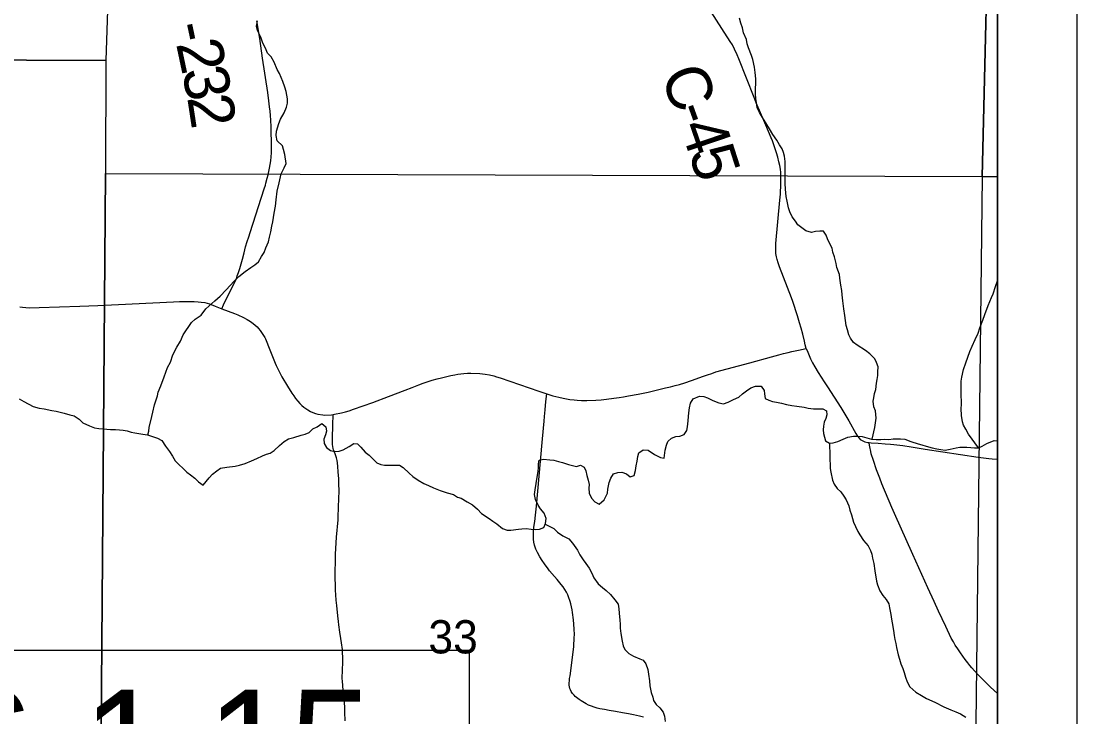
# Model space of a CAD drawing. Extents: x 0 to 34, y 0 to 22.
# Drawn here: x 24.17 to 25.5, y 16.809 to 17.685 of the extents above; entities that cross this region are included whole.
import ezdxf

# ---------------------------------------------------------------- set-up
doc = ezdxf.new("R2010")
doc.units = 0
for name, color, linetype in [('GM_X_Corporation', 7, 'Continuous'), ('GM_X_County_Road', 7, 'Continuous'), ('GM_X_County_Road_Text', 7, 'Continuous'), ('GM_X_Minor_River', 7, 'Continuous'), ('GM_X_Section_Text', 7, 'Continuous'), ('GM_X_Township_Road', 7, 'Continuous'), ('GM_X_Township_Road_Text', 7, 'Continuous'), ('SH_Data', 7, 'Continuous'), ('SH_Text', 7, 'Continuous')]:
    doc.layers.add(name, color=color, linetype=linetype)

msp = doc.modelspace()

# ---------------------------------------------------------------- linework, layer by layer
at = {"layer": 'GM_X_Corporation'}
msp.add_lwpolyline([(25.4, 14.4307), (25.4, 19.0068), (24.5766, 19.0222), (24.3186, 19.0261), (24.3186, 19.1409), (24.169, 19.1418), (23.786, 19.1434), (23.5499, 19.1465), (23.3329, 19.1508), (22.6423, 19.1645), (21.8956, 19.1793), (21.7744, 19.1817), (21.5297, 19.1865), (21.2652, 19.1913), (20.8916, 19.1966), (20.254, 19.2058), (20.2471, 18.8539), (20.2208, 16.9558), (20.1987, 15.2691)], dxfattribs=at)
for points in [[(23.3004, 18.648), (24.3084, 18.6368), (24.3059, 18.5094), (24.2773, 17.6357), (23.2763, 17.6399)], [(25.4, 18.296), (25.4, 18.4978), (24.3059, 18.5094), (24.2773, 17.6357), (24.2765, 17.4936), (25.3807, 17.4896)], [(25.4, 17.4893), (25.4, 18.296), (25.3807, 17.4896)], [(23.2763, 17.6399), (24.2773, 17.6357), (24.2765, 17.4936), (24.2698, 16.6327), (23.7676, 16.6453), (23.2579, 16.628)], [(24.2765, 17.4936), (25.3807, 17.4896), (25.3688, 16.474), (24.2658, 16.4792), (24.2698, 16.6327)], [(25.4, 16.4736), (25.4, 17.4893), (25.3807, 17.4896), (25.3688, 16.474)]]:
    msp.add_lwpolyline(points, close=True, dxfattribs=at)
at = {"layer": 'GM_X_County_Road'}
for points in [[(25.1592, 17.2732), (25.158, 17.2779), (25.1569, 17.2826), (25.1547, 17.2912), (25.1526, 17.2989), (25.1507, 17.3055), (25.148, 17.3143), (25.1424, 17.3325), (25.1408, 17.3369), (25.1255, 17.3762), (25.1237, 17.381), (25.1224, 17.3851), (25.1216, 17.3887), (25.121, 17.3927), (25.1207, 17.3965), (25.121, 17.4053), (25.126, 17.46), (25.1267, 17.4676), (25.1273, 17.4807), (25.127, 17.495), (25.1266, 17.499), (25.1259, 17.5035), (25.1248, 17.5084), (25.1233, 17.5141), (25.1217, 17.5196), (25.1166, 17.5345), (25.115, 17.5386), (25.1083, 17.5545), (25.0963, 17.5827), (25.0937, 17.5891), (25.0744, 17.6381), (25.0723, 17.6432), (25.069, 17.65), (25.0661, 17.6554), (25.0635, 17.6598), (25.0355, 17.703)], [(24.1686, 17.3256), (24.1723, 17.3251), (24.1763, 17.3249), (24.1811, 17.3246), (24.193, 17.3247), (24.2445, 17.3264), (24.2671, 17.3274), (24.3623, 17.332), (24.3697, 17.3322), (24.3776, 17.3325), (24.3882, 17.3323), (24.3932, 17.3321), (24.3971, 17.3316), (24.4017, 17.331), (24.4047, 17.3303), (24.4078, 17.3293), (24.415, 17.3267), (24.4233, 17.3233), (24.4392, 17.3171), (24.4432, 17.3154), (24.4503, 17.3124), (24.4553, 17.3098), (24.4594, 17.3073), (24.4626, 17.3047), (24.4653, 17.3024), (24.4676, 17.3003), (24.4695, 17.2983), (24.4714, 17.2959), (24.4733, 17.2933), (24.4773, 17.287), (24.4782, 17.2853), (24.48, 17.2812), (24.4821, 17.2759), (24.4902, 17.2549), (24.4917, 17.2517), (24.4962, 17.2424), (24.4989, 17.2375), (24.5058, 17.2258), (24.5113, 17.217), (24.5137, 17.2136), (24.5161, 17.2103), (24.519, 17.207), (24.5216, 17.2041), (24.524, 17.2016), (24.5265, 17.1994), (24.5288, 17.1977), (24.5316, 17.1959), (24.535, 17.1939), (24.5379, 17.1925), (24.541, 17.1914), (24.5441, 17.1906), (24.5503, 17.1895), (24.5531, 17.1893), (24.5612, 17.1897), (24.5635, 17.1901), (24.5649, 17.1903), (24.574, 17.1923), (24.5789, 17.1935), (24.5834, 17.1948), (24.5888, 17.1966), (24.6133, 17.2051), (24.6331, 17.2126), (24.6542, 17.2208), (24.6629, 17.2242), (24.6712, 17.2275), (24.6767, 17.2294), (24.6882, 17.2331), (24.6945, 17.235), (24.7, 17.2364), (24.7065, 17.238), (24.7114, 17.2392), (24.7166, 17.2401), (24.7202, 17.2408), (24.7241, 17.2414), (24.7281, 17.2418), (24.7325, 17.242), (24.7368, 17.2422), (24.7483, 17.2418), (24.755, 17.2409), (24.7602, 17.24), (24.7656, 17.2386), (24.7689, 17.2377), (24.7737, 17.2362), (24.8222, 17.2194), (24.8323, 17.216), (24.8402, 17.2137), (24.8478, 17.2117), (24.853, 17.2106), (24.8573, 17.2097), (24.8616, 17.209), (24.8667, 17.2084), (24.8707, 17.2081), (24.8763, 17.2078), (24.8827, 17.2077), (24.8943, 17.2081), (24.9008, 17.2086), (24.9077, 17.2094), (24.9167, 17.2105), (24.9236, 17.2115), (24.9291, 17.2124), (24.9354, 17.2134), (24.9474, 17.2156), (24.9603, 17.2183), (24.9737, 17.2214), (24.9821, 17.2235), (24.9881, 17.2249), (24.9941, 17.2264), (24.9995, 17.2279), (25.0064, 17.2301), (25.0146, 17.2329), (25.0205, 17.2349), (25.0286, 17.2379), (25.0348, 17.2401), (25.0401, 17.2419), (25.0455, 17.2437), (25.0882, 17.2551), (25.1153, 17.2626), (25.1247, 17.2652), (25.1305, 17.2667), (25.1366, 17.2682), (25.141, 17.2692), (25.1494, 17.271), (25.1592, 17.2732)], [(25.1592, 17.2732), (25.1611, 17.2684), (25.1627, 17.2645), (25.1647, 17.2601), (25.1672, 17.2553), (25.1699, 17.2501), (25.1743, 17.2431), (25.178, 17.2372), (25.1816, 17.2314), (25.186, 17.2249), (25.2029, 17.1988), (25.2067, 17.1926), (25.2127, 17.1822), (25.2217, 17.1661), (25.2236, 17.1629), (25.2257, 17.1602), (25.2271, 17.1588), (25.2294, 17.1572), (25.2313, 17.1564), (25.2329, 17.1558), (25.2367, 17.1549), (25.2385, 17.1547)], [(25.2385, 17.1547), (25.241, 17.1544), (25.2498, 17.1539), (25.2585, 17.1533), (25.2653, 17.1527), (25.2695, 17.1523), (25.2807, 17.1509), (25.2913, 17.1492), (25.3091, 17.1466), (25.3758, 17.1365), (25.3824, 17.1356), (25.3892, 17.1346), (25.3934, 17.1342), (25.4, 17.1338)], [(25.4, 16.8388), (25.3914, 16.8469), (25.3802, 16.8578), (25.375, 16.863), (25.3677, 16.871), (25.3651, 16.874), (25.3627, 16.8772), (25.3593, 16.8816), (25.3563, 16.8858), (25.3534, 16.8899), (25.3501, 16.8948), (25.3468, 16.8998), (25.3446, 16.9036), (25.3418, 16.9086), (25.3348, 16.9231), (25.3259, 16.9423), (25.3203, 16.9545), (25.3123, 16.9719), (25.2933, 17.0138), (25.2702, 17.0654), (25.2669, 17.0728), (25.2545, 17.1028), (25.2517, 17.1099), (25.2478, 17.1203), (25.2437, 17.1322), (25.241, 17.1406), (25.2404, 17.1433), (25.2392, 17.1493), (25.2386, 17.1538), (25.2385, 17.1547)]]:
    msp.add_lwpolyline(points, dxfattribs=at)
at = {"layer": 'GM_X_Minor_River'}
for points in [[(24.3298, 17.1643), (24.3311, 17.169), (24.3318, 17.1735), (24.3352, 17.1876), (24.3363, 17.1929), (24.3386, 17.2024), (24.342, 17.2134), (24.3431, 17.2184), (24.3465, 17.226), (24.3506, 17.2374), (24.3547, 17.2491), (24.3585, 17.256), (24.3615, 17.2651), (24.3664, 17.275), (24.371, 17.2826), (24.3747, 17.2906), (24.3849, 17.3058), (24.3898, 17.3103), (24.397, 17.3153), (24.4031, 17.3233), (24.4144, 17.3332), (24.4209, 17.3389), (24.4288, 17.3469), (24.4387, 17.3579), (24.4447, 17.364), (24.4527, 17.3701), (24.4599, 17.375), (24.4648, 17.3785), (24.4693, 17.3823), (24.4731, 17.3891), (24.4765, 17.3941), (24.4788, 17.3998), (24.4818, 17.4077), (24.4833, 17.4134), (24.4848, 17.4199), (24.4863, 17.4271), (24.4874, 17.4328), (24.4881, 17.4381), (24.4892, 17.4435), (24.4907, 17.4526), (24.4915, 17.4605), (24.4929, 17.4712), (24.4952, 17.4818), (24.4978, 17.4932), (24.5016, 17.5008), (24.5042, 17.5061), (24.5026, 17.5175), (24.5007, 17.5236), (24.4996, 17.5285), (24.4927, 17.5346), (24.4916, 17.5414), (24.4919, 17.5468), (24.4949, 17.5566), (24.4972, 17.562), (24.5017, 17.5699), (24.5047, 17.5772), (24.5058, 17.5821), (24.5058, 17.5874), (24.505, 17.5923), (24.5043, 17.5969), (24.5027, 17.6022), (24.5, 17.6094), (24.4958, 17.6197), (24.4928, 17.6246), (24.4893, 17.6337), (24.4855, 17.6405), (24.4809, 17.6451), (24.4783, 17.6515), (24.4748, 17.6576), (24.4725, 17.6652), (24.4679, 17.6735), (24.4668, 17.6792), (24.4683, 17.6857)], [(25.2422, 17.1591), (25.2456, 17.1736), (25.2471, 17.1854), (25.2467, 17.19), (25.2463, 17.1949), (25.2444, 17.1998), (25.2436, 17.2067), (25.2444, 17.2112), (25.2451, 17.2165), (25.2466, 17.2215), (25.2477, 17.2295), (25.2485, 17.234), (25.2492, 17.239), (25.2492, 17.2439), (25.2499, 17.25), (25.2476, 17.2557), (25.2454, 17.2602), (25.2393, 17.2663), (25.2339, 17.2705), (25.2233, 17.2773), (25.2187, 17.2807), (25.2149, 17.286), (25.213, 17.2905), (25.2111, 17.2966), (25.2095, 17.3023), (25.2087, 17.3084), (25.2076, 17.3148), (25.2064, 17.3232), (25.2052, 17.3331), (25.2045, 17.3407), (25.2041, 17.3464), (25.2029, 17.3528), (25.2013, 17.3619), (25.201, 17.3665), (25.1979, 17.3752), (25.1967, 17.3802), (25.1948, 17.3885), (25.1925, 17.3946), (25.1917, 17.3995), (25.1887, 17.4052), (25.186, 17.4113), (25.1841, 17.4158), (25.181, 17.4208), (25.1761, 17.4211), (25.1708, 17.4204), (25.1658, 17.4192), (25.1586, 17.4215), (25.1487, 17.4291), (25.1457, 17.4336), (25.1415, 17.4389), (25.1384, 17.4454), (25.1369, 17.4503), (25.135, 17.4587), (25.1338, 17.4647), (25.133, 17.4739), (25.1326, 17.4811), (25.1326, 17.4974), (25.1325, 17.5039), (25.1325, 17.5088), (25.1317, 17.5156), (25.1306, 17.5202), (25.1287, 17.5247), (25.1256, 17.5297), (25.1222, 17.5354), (25.1172, 17.5426), (25.113, 17.5498), (25.1084, 17.5574), (25.1042, 17.5642), (25.1004, 17.5703), (25.0974, 17.5767), (25.0966, 17.5828), (25.0958, 17.5877), (25.0954, 17.5938), (25.0954, 17.601), (25.0957, 17.6063), (25.0957, 17.6128), (25.0949, 17.6208), (25.0938, 17.6276), (25.0918, 17.6371), (25.0903, 17.642), (25.0865, 17.6519), (25.0849, 17.6568), (25.0838, 17.6625), (25.0803, 17.6709), (25.0788, 17.6769), (25.0769, 17.683), (25.0753, 17.6891)], [(25.3761, 17.1481), (25.3637, 17.1651), (25.3603, 17.1715), (25.3572, 17.1765), (25.3561, 17.181), (25.3545, 17.189), (25.3541, 17.1977), (25.3545, 17.2027), (25.3544, 17.2179), (25.3541, 17.2228), (25.3544, 17.2319), (25.3551, 17.2372), (25.3574, 17.2467), (25.36, 17.2551), (25.3653, 17.2692), (25.3683, 17.276), (25.3717, 17.2844), (25.3755, 17.2923), (25.3777, 17.2992), (25.3815, 17.3087), (25.3841, 17.3159), (25.3882, 17.3273), (25.3924, 17.3376), (25.3946, 17.3421), (25.3973, 17.3512), (25.4, 17.3583)], [(24.8229, 17.1326), (24.8282, 17.1338), (24.8362, 17.133), (24.8411, 17.1327), (24.8472, 17.1308), (24.8521, 17.1296), (24.8597, 17.127), (24.8646, 17.1259), (24.87, 17.1244), (24.8749, 17.1263), (24.8795, 17.1236), (24.8814, 17.1191), (24.8829, 17.1134), (24.8845, 17.1073), (24.8856, 17.102), (24.8852, 17.0974), (24.8856, 17.091), (24.8887, 17.0849), (24.8929, 17.0803), (24.8982, 17.0773), (24.9047, 17.0826), (24.9088, 17.091), (24.9095, 17.0959), (24.911, 17.1043), (24.9129, 17.11), (24.9163, 17.1153), (24.922, 17.1172), (24.9269, 17.1176), (24.9326, 17.1153), (24.9376, 17.1116), (24.9425, 17.1131), (24.944, 17.1195), (24.9451, 17.1256), (24.9463, 17.1313), (24.947, 17.137), (24.9485, 17.1416), (24.9538, 17.1454), (24.9603, 17.145), (24.9682, 17.1397), (24.9755, 17.1359), (24.9804, 17.1352), (24.9815, 17.1451), (24.983, 17.1515), (24.9849, 17.1561), (24.9894, 17.1603), (24.9951, 17.1622), (25.0001, 17.1629), (25.0054, 17.1649), (25.0088, 17.1698), (25.0095, 17.1744), (25.0106, 17.182), (25.011, 17.1877), (25.0113, 17.1922), (25.0121, 17.1983), (25.0136, 17.2044), (25.0166, 17.2097), (25.0246, 17.2131), (25.0303, 17.2128), (25.0348, 17.2112), (25.0417, 17.2075), (25.0489, 17.2048), (25.055, 17.2037), (25.0607, 17.2056), (25.0675, 17.209), (25.0743, 17.2121), (25.0788, 17.2159), (25.0838, 17.2197), (25.0894, 17.2235), (25.0951, 17.2258), (25.1023, 17.2258), (25.1062, 17.2205), (25.1066, 17.2159), (25.1073, 17.2102), (25.1119, 17.208), (25.1168, 17.2064), (25.1218, 17.2057), (25.1282, 17.2042), (25.1343, 17.2027), (25.1411, 17.2015), (25.1472, 17.2004), (25.1567, 17.1993), (25.1617, 17.1982), (25.1685, 17.1974), (25.1742, 17.1974), (25.1799, 17.1971), (25.1845, 17.1948), (25.1849, 17.1895), (25.1837, 17.1849), (25.1818, 17.1803), (25.1807, 17.1754), (25.1804, 17.1708), (25.1811, 17.1663), (25.1823, 17.1614), (25.1834, 17.1568), (25.1884, 17.1538), (25.1929, 17.1542), (25.199, 17.1561), (25.2055, 17.1591), (25.2115, 17.1614), (25.2187, 17.1626), (25.2244, 17.1629)], [(24.1681, 17.2097), (24.1738, 17.2066), (24.1857, 17.2003)], [(24.1857, 17.2003), (24.1932, 17.1979), (24.1993, 17.1972), (24.2091, 17.1953), (24.2145, 17.1942), (24.2198, 17.1931), (24.2247, 17.1919), (24.2319, 17.1897), (24.2373, 17.1882), (24.2434, 17.184), (24.2483, 17.1794), (24.2567, 17.176), (24.2627, 17.1734), (24.2681, 17.1723), (24.2734, 17.1719), (24.2783, 17.1715), (24.2829, 17.1711), (24.2893, 17.1712), (24.2943, 17.1708), (24.2988, 17.1704), (24.3038, 17.1697), (24.3091, 17.1678), (24.3136, 17.167), (24.3239, 17.1655)], [(24.3239, 17.1655), (24.3296, 17.1644), (24.3421, 17.1602), (24.3478, 17.1572), (24.3524, 17.1504), (24.3574, 17.1436), (24.3612, 17.1375), (24.3646, 17.1318), (24.3791, 17.1174), (24.3837, 17.114), (24.3894, 17.1098), (24.394, 17.1053), (24.3997, 17.1011), (24.4072, 17.1102), (24.4114, 17.1148), (24.4167, 17.119), (24.4216, 17.1224), (24.4296, 17.1239), (24.4398, 17.1251), (24.4455, 17.1263), (24.4527, 17.1282), (24.4607, 17.1316), (24.4671, 17.1346), (24.4743, 17.1381), (24.4793, 17.14), (24.4842, 17.1415), (24.4891, 17.1449), (24.4959, 17.151), (24.5016, 17.156), (24.5073, 17.1594), (24.5137, 17.1613), (24.5232, 17.164), (24.5282, 17.1651), (24.5331, 17.1674), (24.538, 17.172), (24.5433, 17.1747), (24.549, 17.1789), (24.5543, 17.1747), (24.5551, 17.169), (24.5536, 17.1644), (24.5517, 17.1591), (24.5521, 17.1534), (24.5552, 17.1485), (24.5601, 17.1447), (24.5654, 17.1436), (24.5711, 17.144), (24.5761, 17.1455), (24.5836, 17.1497), (24.5893, 17.1535), (24.5939, 17.1531), (24.5984, 17.1489), (24.6038, 17.1425), (24.6087, 17.1387), (24.6137, 17.1338), (24.6186, 17.1292), (24.6236, 17.127), (24.6281, 17.1262), (24.6471, 17.1262), (24.6517, 17.1232), (24.6593, 17.116), (24.6639, 17.1122), (24.6703, 17.1073), (24.6776, 17.1031), (24.6833, 17.1005), (24.6897, 17.0978), (24.6981, 17.0944), (24.7068, 17.0914), (24.7148, 17.0895), (24.7198, 17.0861), (24.7247, 17.0846), (24.7323, 17.0801), (24.7388, 17.0763), (24.7452, 17.071), (24.7502, 17.0656), (24.7597, 17.0592), (24.7643, 17.0558), (24.7696, 17.0524), (24.7765, 17.0467), (24.7825, 17.0444), (24.7871, 17.0444), (24.7966, 17.0456), (24.8011, 17.046), (24.8065, 17.0464), (24.8129, 17.0456), (24.8186, 17.0453), (24.8232, 17.0456), (24.8285, 17.0476), (24.8307, 17.0529), (24.8315, 17.0593), (24.8292, 17.0658), (24.8246, 17.0711), (24.8215, 17.076), (24.8181, 17.0832), (24.8169, 17.0893), (24.8177, 17.0954), (24.8192, 17.103), (24.8203, 17.111), (24.8214, 17.1182), (24.8218, 17.1235), (24.8221, 17.1281), (24.8229, 17.1326)], [(25.1884, 17.1538), (25.1893, 17.1219), (25.19, 17.1173), (25.1923, 17.1074), (25.1943, 17.1025), (25.1981, 17.0968), (25.2026, 17.0926), (25.2065, 17.0873), (25.2095, 17.0828), (25.2129, 17.0752), (25.2141, 17.0695), (25.216, 17.0638), (25.2187, 17.0543), (25.221, 17.049), (25.2241, 17.0429), (25.2267, 17.0384), (25.2313, 17.0315), (25.237, 17.0247), (25.2401, 17.0186), (25.2416, 17.0141), (25.2424, 17.0091), (25.2443, 17.0023), (25.2455, 16.9932), (25.2478, 16.9803), (25.249, 16.9757), (25.252, 16.9681), (25.2558, 16.9621), (25.2597, 16.9571), (25.2631, 16.9518), (25.2642, 16.9465), (25.2658, 16.9381), (25.2666, 16.9325), (25.2673, 16.9279), (25.2689, 16.918), (25.2697, 16.9119), (25.2708, 16.9066), (25.272, 16.9017), (25.2728, 16.8968), (25.2751, 16.8876), (25.2766, 16.8819), (25.2785, 16.8759), (25.2808, 16.8702), (25.2824, 16.8652), (25.2843, 16.8592), (25.2862, 16.8535), (25.2896, 16.847), (25.2972, 16.8406), (25.3045, 16.8364), (25.3105, 16.8326), (25.3212, 16.8277), (25.3326, 16.822), (25.3413, 16.8182), (25.3474, 16.8156), (25.3535, 16.8133), (25.36, 16.8088)], [(25.2244, 17.1629), (25.2294, 17.1622), (25.2354, 17.1607), (25.2415, 17.1592), (25.2472, 17.1588), (25.2529, 17.1588), (25.2578, 17.1592), (25.2632, 17.1588), (25.2685, 17.1596), (25.278, 17.1596), (25.2833, 17.1589), (25.2909, 17.1562), (25.3, 17.1532), (25.3049, 17.1517), (25.3103, 17.1502), (25.3179, 17.1483), (25.3236, 17.1468), (25.3285, 17.146), (25.3342, 17.1453), (25.3403, 17.1464), (25.3479, 17.148), (25.3524, 17.1491), (25.3615, 17.1491), (25.3664, 17.1487), (25.371, 17.148), (25.3759, 17.148), (25.3809, 17.1503), (25.3866, 17.1537), (25.3957, 17.1575), (25.4, 17.1571)], [(24.8303, 17.0519), (24.8414, 17.0464), (24.846, 17.0419), (24.8528, 17.0373), (24.86, 17.0336), (24.8646, 17.0279), (24.8711, 17.0191), (24.8741, 17.0135), (24.8783, 17.007), (24.8818, 17.0025), (24.8856, 16.9964), (24.889, 16.9903), (24.8917, 16.9842), (24.897, 16.977), (24.9027, 16.9721), (24.9073, 16.9683), (24.9126, 16.9634), (24.918, 16.9566), (24.9222, 16.9512), (24.9233, 16.9455), (24.9237, 16.9398), (24.9245, 16.9311), (24.9249, 16.9262), (24.9249, 16.9209), (24.9257, 16.9144), (24.9273, 16.9045), (24.9288, 16.8988), (24.9307, 16.8943), (24.9357, 16.8893), (24.9418, 16.8859), (24.9494, 16.8825), (24.9539, 16.8806), (24.957, 16.8761), (24.9597, 16.8689), (24.9604, 16.8632), (24.9616, 16.8548), (24.9624, 16.8484), (24.9639, 16.84), (24.9658, 16.8343), (24.967, 16.8298), (24.9701, 16.8248), (24.9746, 16.8207), (24.9788, 16.8153), (24.9807, 16.81), (24.9815, 16.8036)]]:
    msp.add_lwpolyline(points, dxfattribs=at)
at = {"layer": 'GM_X_Township_Road'}
for points in [[(24.4233, 17.3233), (24.4255, 17.3282), (24.4322, 17.342), (24.4372, 17.3518), (24.4389, 17.3554), (24.4415, 17.3609), (24.4427, 17.3646), (24.4442, 17.369), (24.4457, 17.3741), (24.4475, 17.38), (24.4491, 17.3858), (24.4512, 17.3936), (24.4532, 17.4012), (24.4553, 17.4079), (24.4572, 17.414), (24.4589, 17.4193), (24.4764, 17.4741), (24.478, 17.4789), (24.4786, 17.4814), (24.4803, 17.4878), (24.4814, 17.4918), (24.4824, 17.4962), (24.4833, 17.5004), (24.4841, 17.505), (24.4848, 17.5096), (24.4853, 17.5144), (24.4856, 17.5197), (24.4858, 17.5249), (24.4857, 17.5364), (24.4855, 17.5427), (24.4852, 17.5522), (24.4848, 17.5607), (24.4844, 17.5667), (24.4839, 17.572), (24.4833, 17.5775), (24.4824, 17.5849), (24.481, 17.5956), (24.4745, 17.639), (24.4711, 17.6634), (24.4671, 17.6858)], [(24.9542, 16.809), (24.9491, 16.8103), (24.9415, 16.8118), (24.9353, 16.813), (24.9277, 16.8144), (24.9191, 16.8159), (24.9111, 16.8173), (24.9053, 16.8184), (24.8993, 16.8195), (24.8959, 16.8203), (24.8922, 16.8215), (24.8887, 16.8227), (24.8851, 16.8242), (24.8819, 16.8258), (24.8757, 16.8294), (24.8732, 16.8311), (24.8681, 16.8351), (24.8667, 16.8365), (24.8648, 16.8387), (24.8633, 16.8411), (24.8621, 16.8435), (24.8615, 16.8452), (24.8611, 16.847), (24.8608, 16.8492), (24.8612, 16.8576), (24.8617, 16.8611), (24.8661, 16.8943), (24.8664, 16.8981), (24.8671, 16.9092), (24.8672, 16.9126), (24.8671, 16.92), (24.8662, 16.9313), (24.865, 16.9408), (24.8644, 16.944), (24.8627, 16.9518), (24.8619, 16.9547), (24.8599, 16.9605), (24.8589, 16.9629), (24.8572, 16.9663), (24.8553, 16.9695), (24.853, 16.9731), (24.8507, 16.9762), (24.8457, 16.9822), (24.8423, 16.9861), (24.8359, 16.9934), (24.8343, 16.9956), (24.8297, 17.0021), (24.8265, 17.0064), (24.8238, 17.0108), (24.8209, 17.0161), (24.8188, 17.0206), (24.8171, 17.0256), (24.8161, 17.0294), (24.8156, 17.0332), (24.8158, 17.0426), (24.8162, 17.0482), (24.8172, 17.0552), (24.8184, 17.0631), (24.8196, 17.0747), (24.8245, 17.1312), (24.827, 17.1596), (24.829, 17.1816), (24.8295, 17.1877), (24.8303, 17.1958), (24.8313, 17.2066), (24.8323, 17.216)], [(24.5626, 17.1576), (24.5627, 17.1604), (24.563, 17.1768), (24.5635, 17.1901)], [(24.5786, 16.8041), (24.5782, 16.8154), (24.5779, 16.8218), (24.5775, 16.8267), (24.5765, 16.8371), (24.575, 16.8544), (24.5749, 16.8577), (24.575, 16.8685), (24.5755, 16.8778), (24.5756, 16.8832), (24.5753, 16.8913), (24.5751, 16.8943), (24.574, 16.9027), (24.573, 16.908), (24.5718, 16.9158), (24.5704, 16.9252), (24.57, 16.9296), (24.5694, 16.9367), (24.568, 16.9496), (24.5673, 16.9562), (24.5668, 16.9628), (24.5665, 16.9688), (24.5664, 16.9718), (24.5662, 16.9762), (24.5661, 16.983), (24.5663, 17.0144), (24.5667, 17.0213), (24.5678, 17.0357), (24.5696, 17.0575), (24.5698, 17.0611), (24.5707, 17.0849), (24.5708, 17.093), (24.5707, 17.1038), (24.5705, 17.1092), (24.5699, 17.1178), (24.5694, 17.1245), (24.569, 17.1292), (24.5685, 17.1322), (24.5678, 17.1355), (24.5669, 17.1379), (24.5658, 17.1407), (24.5639, 17.1457), (24.5635, 17.1473), (24.5626, 17.1524), (24.5625, 17.1543), (24.5626, 17.1567), (24.5626, 17.1576)]]:
    msp.add_lwpolyline(points, dxfattribs=at)
at = {"layer": 'SH_Data'}
for points in [[(18.5, 20.5), (25.5, 20.5), (25.5, 13.5), (18.5, 13.5)], [(18.6, 20.4), (25.4, 20.4), (25.4, 13.6), (18.6, 13.6)]]:
    msp.add_lwpolyline(points, close=True, dxfattribs=at)
at = {"layer": 'SH_Text'}
msp.add_lwpolyline([(23.3742, 16.893), (23.3742, 16.653), (24.7353, 16.653), (24.7353, 16.893)], close=True, dxfattribs=at)

# ---------------------------------------------------------------- texts
at = {"layer": 'GM_X_County_Road_Text'}
for s, rotation, p in [('C', 291.4231, (24.9749, 17.6175)), ('-', 289.721, (24.9918, 17.5745)), ('4', 288.723, (24.9996, 17.5528)), ('5', 287.6763, (25.0108, 17.5199))]:
    msp.add_text(s, height=0.0568, rotation=rotation, dxfattribs=at).set_placement(p)
at = {"layer": 'GM_X_Section_Text'}
msp.add_text('33', height=0.04186, rotation=0, dxfattribs=at).set_placement((24.6833, 16.8892))
at = {"layer": 'GM_X_Township_Road_Text'}
for s, rotation, p in [('-', 282.0347, (24.3605, 17.68)), ('2', 282.0152, (24.3654, 17.6572)), ('3', 281.4467, (24.3726, 17.6231)), ('2', 278.6666, (24.3795, 17.5895))]:
    msp.add_text(s, height=0.0568, rotation=rotation, dxfattribs=at).set_placement(p)
at = {"layer": 'SH_Text'}
msp.add_text('HAS-646-1.15', height=0.14, dxfattribs=at).set_placement((23.426, 16.7035))

doc.saveas('drawing.dxf')
